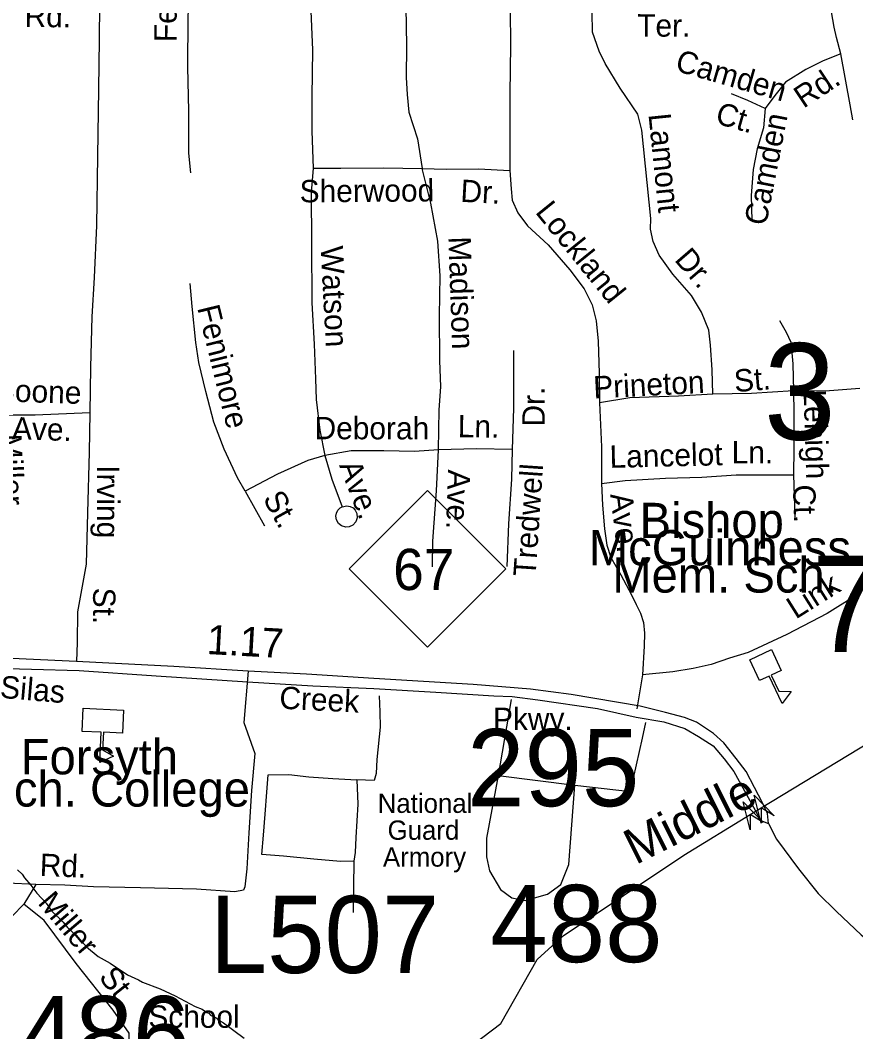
# Model space of a CAD drawing. Extents: x 1547597 to 1699558, y 810033 to 920809.
# Drawn here: x 1623759 to 1627311, y 845229 to 849529 of the extents above; entities that cross this region are included whole.
import ezdxf

# ---------------------------------------------------------------- set-up
doc = ezdxf.new("R2010")
doc.units = 0
for name, color, linetype in [('Exist Cultural Armory Label', 7, 'Continuous'), ('Exist Cultural Educational Facility College or University CELL', 7, 'Continuous'), ('Exist Cultural Educational Facility College or University Label', 7, 'Continuous'), ('Exist Cultural Educational Facility High CELL', 7, 'Continuous'), ('Exist Cultural Educational Facility High Label', 7, 'Continuous'), ('Exist Hydrographic Creek Single Shore', 7, 'Continuous'), ('Exist Hydrographic Misc Water Feature', 7, 'Continuous'), ('Exist Road Non-System Type 51', 7, 'Continuous'), ('Exist Road Non-System Type 51 Label', 7, 'Continuous'), ('Exist Road Primary Interstate Structure Cantilever Sign Number Label', 7, 'Continuous'), ('Exist Road Primary NC Divided Attributed', 7, 'Continuous'), ('Exist Road Primary NC Label', 7, 'Continuous'), ('Exist Road Primary NC Service Mileage Hundredths English Label', 7, 'Continuous'), ('Exist Road Primary NC Shield CELL', 7, 'Continuous'), ('Exist Road Primary NC Shield Number Label', 7, 'Continuous'), ('Exist Road Primary NC UnDivided 4 Lane Attributed', 7, 'Continuous'), ('Exist Road Secondary Structure Standard Bridge Attributed CELL', 7, 'Continuous'), ('Exist Road Secondary Structure Standard Bridge Number Label', 7, 'Continuous'), ('Old_Level_32', 7, 'Continuous')]:
    doc.layers.add(name, color=color, linetype=linetype)

msp = doc.modelspace()

# ---------------------------------------------------------------- linework, layer by layer
at = {"layer": 'Exist Cultural Educational Facility College or University CELL'}
msp.add_lwpolyline([(1624197.9, 846596.8), (1624193.5, 846498.9), (1624112.6, 846502.5), (1624109.3, 846427.5), (1624155.2, 846401.2), (1624097.3, 846374.6), (1624103, 846502.9), (1624022, 846506.5), (1624026.4, 846604.4)], close=True, dxfattribs=at)
at = {"layer": 'Exist Cultural Educational Facility High CELL'}
msp.add_lwpolyline([(1626952.6, 846853.8), (1626994, 846765.1), (1626952.3, 846745.6), (1626984.1, 846677.6), (1627037, 846675.5), (1626998, 846625.1), (1626943.6, 846741.6), (1626901.9, 846722.1), (1626860.5, 846810.8)], close=True, dxfattribs=at)
at = {"layer": 'Exist Hydrographic Creek Single Shore'}
for points in [[(1626579.8, 845980.8), (1626862.2, 846153.4), (1626909, 846181.6), (1627369.8, 846460.4), (1627645.6, 846730.9)], [(1625489.8, 844883.5), (1625567.8, 845085.4), (1625802.8, 845264.5), (1625956.8, 845537.1), (1626066.8, 845636.6), (1626579.8, 845980.8)]]:
    msp.add_lwpolyline(points, dxfattribs=at)
at = {"layer": 'Exist Hydrographic Misc Water Feature'}
msp.add_lwpolyline([(1623747.4, 845917.9), (1623767.1, 845899.6), (1623776.9, 845883.4), (1623804.5, 845853.1), (1623829.9, 845818.7), (1623869.4, 845776.2), (1623892.9, 845741.8), (1623942.2, 845695.2), (1623959.9, 845672.9), (1624007.3, 845628.3), (1624040.7, 845589.8), (1624090.1, 845549.1), (1624141.7, 845520.4), (1624215, 845471.4), (1624262.7, 845450.8), (1624278.6, 845440.6), (1624354.1, 845411.5), (1624417.7, 845382.6), (1624503, 845337.4), (1624532.8, 845325), (1624552.6, 845310.8), (1624560.5, 845308.6), (1624568.4, 845300.5), (1624592.3, 845288.2), (1624600.2, 845280.1), (1624624, 845267.7), (1624711, 845202.5)], dxfattribs=at)
at = {"layer": 'Exist Road Non-System Type 51'}
for p, q in [((1627046.5, 847596.7), (1627051.9, 847418.7)), ((1624715.6, 847527.3), (1624797.3, 847380.2)), ((1626404, 846746.9), (1626380.8, 846602.8)), ((1625285, 846657.5), (1625287.4, 846589.8)), ((1625845.9, 846642.5), (1625834.6, 846575.4)), ((1625834.6, 846575.4), (1625791.2, 846318.2)), ((1626404.1, 846478.2), (1626418.9, 846544.3)), ((1626353.1, 846251.4), (1626404.1, 846478.2)), ((1625791.2, 846318.2), (1626116.5, 846277.4)), ((1626116.5, 846277.4), (1626353.1, 846251.4)), ((1625177.2, 845954.9), (1625174.9, 845736.5)), ((1623825, 845855.3), (1623773.9, 845772))]:
    msp.add_line(p, q, dxfattribs=at)
for points in [[(1624977.3, 850355.2), (1624981.9, 850120.9), (1624992.7, 849850), (1624993, 849600.1), (1625001.8, 849404), (1624999, 849204.1), (1624998.6, 849058.2), (1625004.2, 848900.2)], [(1624484.5, 848880), (1624475.6, 848964.2), (1624476.5, 849144.1), (1624471.2, 849330.1), (1624472.5, 849537.8), (1624478.7, 849687.7), (1624477, 849829.7), (1624473.4, 849999.6), (1624463.9, 850198.2)], [(1627247.9, 849385.9), (1627229, 849456.4), (1627219.9, 849499.8), (1627202.2, 849597.2), (1627212.4, 849676.8), (1627206.4, 849676.9)], [(1624095.6, 849595.5), (1624095.4, 849447.6), (1624092.1, 849235.7), (1624088, 848951.9), (1624083.4, 848656.2), (1624074.1, 848436.4), (1624063.5, 848268.8), (1624058.4, 848055), (1624055.2, 847861.1)], [(1625398.3, 849586), (1625401.8, 849420.1), (1625399.8, 849286.2), (1625404.6, 849214.1), (1625411.5, 849138.1), (1625447.8, 849025.7), (1625467.8, 848899.4)], [(1625841.5, 849573.8), (1625843.3, 849423.9), (1625840.1, 849216.3), (1625841.3, 849032.3), (1625841.1, 848890.5)], [(1626704, 847939.4), (1626701.5, 848043.5), (1626693.3, 848147.6), (1626686.1, 848211.6), (1626655.5, 848288), (1626612.5, 848358.7), (1626533.9, 848449.8), (1626475.3, 848530.6), (1626450.1, 848589), (1626438.9, 848641), (1626439.7, 848687), (1626401.4, 849061.4), (1626384.4, 849129.6), (1626310.2, 849240.6), (1626245.9, 849345.5), (1626220.8, 849397.9), (1626192, 849478.3), (1626191.3, 849564.1)], [(1627247.9, 849385.9), (1627172.1, 849356.3), (1627099.6, 849319.2), (1627012.9, 849266), (1626966.9, 849209.4), (1626926.2, 849154.5)], [(1627299.5, 849106.6), (1627287.1, 849170.4), (1627247.9, 849385.9)], [(1626926.2, 849154.5), (1626852.8, 849188.5), (1626782.8, 849216.4)], [(1626926.2, 849154.5), (1626919.1, 849071.7), (1626891.7, 848982.2), (1626874.5, 848894.5), (1626866.7, 848784.6), (1626869.1, 848678.7)], [(1625004.2, 848900.2), (1624996.7, 848796.5), (1624997.3, 848580.6), (1624999.6, 848328.6), (1625008.9, 848152.7), (1625014.7, 848004.7), (1625017.3, 847916.6), (1625033.2, 847786.4), (1625053.7, 847678.4)], [(1625004.2, 848900.2), (1625122.1, 848900.5), (1625304, 848901.8), (1625467.8, 848899.4)], [(1625467.8, 848899.4), (1625569.6, 848896), (1625707.5, 848897.8), (1625841.1, 848890.5)], [(1625537.6, 847703.2), (1625540.1, 847873), (1625547.7, 847970.7), (1625543.3, 848082.7), (1625542.2, 848272.6), (1625544.8, 848442.4), (1625535, 848590.5), (1625505.5, 848751), (1625467.8, 848899.4)], [(1625841.1, 848890.5), (1625845.9, 848812.3), (1625851.1, 848764.4), (1625874.4, 848710.1), (1625915.5, 848655.4), (1626004.1, 848574.2), (1626096.4, 848468.9), (1626157.2, 848388), (1626190.1, 848319.7), (1626207.1, 848251.3), (1626215.8, 848165.3), (1626219.8, 848027.3), (1626221.8, 847903.4)], [(1624715.6, 847527.3), (1624682.5, 847583.8), (1624626.4, 847706.6), (1624582.3, 847821.2), (1624548.3, 847951.8), (1624518.2, 848074), (1624505.5, 848160.1), (1624489.8, 848312.3), (1624481.2, 848410.4)], [(1626986.5, 848253.1), (1627015.7, 848202.7), (1627035.1, 848160.5), (1627043.6, 848068.4), (1627045.9, 847954.5)], [(1625855.8, 848126.1), (1625856.4, 848040.1), (1625856, 847880.2), (1625851.2, 847704.4)], [(1627045.9, 847954.5), (1626868, 847943.1), (1626704, 847939.4)], [(1627327.9, 847964.2), (1627181.8, 847952.4), (1627045.9, 847954.5)], [(1627045.9, 847954.5), (1627048.6, 847858.4), (1627048.1, 847708.5), (1627046.5, 847596.7)], [(1626704, 847939.4), (1626558, 847931.8), (1626350.1, 847924.8), (1626221.8, 847903.4)], [(1626221.8, 847903.4), (1626230.8, 847715.3), (1626230.5, 847559.4)], [(1624055.2, 847861.1), (1623822.1, 847850.9), (1623611, 847850.9)], [(1624055.2, 847861.1), (1624052.8, 847693.3), (1624044.8, 847435.5), (1624039.6, 847217.7), (1624002.5, 847014.9), (1624001, 846884), (1623998.7, 846803.1)], [(1625537.6, 847703.2), (1625435.6, 847696.6), (1625305.6, 847698.5), (1625165.7, 847698.7), (1625053.7, 847678.4)], [(1625511.9, 847205.8), (1625513.8, 847315.6), (1625528.9, 847529.2), (1625537.6, 847703.2)], [(1625851.2, 847704.4), (1625699.4, 847706.7), (1625537.6, 847703.2)], [(1625851.2, 847704.4), (1625847.3, 847578.6), (1625834.4, 847388.8), (1625827.7, 847207)], [(1625053.7, 847678.4), (1624981.4, 847657.4), (1624852.6, 847599.4), (1624715.6, 847527.3)], [(1625053.7, 847678.4), (1625084, 847577.9), (1625128.3, 847461.3)], [(1626230.5, 847559.4), (1626330.8, 847573.4), (1626502.9, 847582.7), (1626656.7, 847586.4), (1626802.7, 847596.2), (1626942.6, 847596.2), (1627046.5, 847596.7)], [(1626230.5, 847559.4), (1626235.2, 847467.5), (1626243.6, 847367.5), (1626252.6, 847297.2), (1626269.7, 847245.1), (1626312.3, 847171.1), (1626357.4, 847087.2), (1626377.6, 847045.2), (1626396.2, 847009.5), (1626408.6, 846969.1), (1626413.3, 846924), (1626411.7, 846868.1), (1626404, 846746.9)], [(1625128.3, 847461.3), (1625147, 847465.1), (1625162.5, 847462.6), (1625174.4, 847456.2), (1625183.8, 847447.2), (1625190.9, 847432), (1625192.2, 847414.2), (1625186.4, 847396.7), (1625172.9, 847382.6), (1625158, 847375.9), (1625142.9, 847374.4), (1625125, 847379.5), (1625112.8, 847389.6), (1625103.8, 847405.4), (1625101.3, 847421.3), (1625103.9, 847434.2), (1625109.4, 847446.1), (1625118.8, 847456.3), (1625128.3, 847461.3)], [(1627501.7, 847310.1), (1627468.7, 847242.5), (1627407.6, 847167.5), (1627310.4, 847083.1), (1627189.4, 847006.9), (1627018.3, 846917.5), (1626853.3, 846842), (1626774.9, 846817.2), (1626696.5, 846790.4), (1626620.3, 846773.5), (1626533, 846759.7), (1626404, 846746.9)], [(1624728.7, 846763), (1624709.8, 846544.4), (1624756.6, 846412.9), (1624742.2, 846255.3), (1624731.6, 846075.4), (1624723.1, 845921.7), (1624713.9, 845845.8), (1624707.8, 845831.9), (1624671.7, 845824.5), (1624508, 845835), (1624270.4, 845840.6), (1624070.8, 845845.5), (1623949.1, 845853.3), (1623825, 845855.3)], [(1625287.4, 846589.8), (1625289.8, 846524.9), (1625275.6, 846387.1), (1625272.8, 846327.2), (1625264.4, 846297.3), (1625190.4, 846300.4)], [(1625177.2, 845954.9), (1625121.1, 845953.6), (1625007.5, 845963.3), (1624877.8, 845975.4), (1624785.9, 845982.6), (1624793.2, 846064.5), (1624800.6, 846154.4), (1624808.1, 846248.1), (1624813.2, 846322.1), (1624901.1, 846322.7), (1624986.8, 846313.6), (1625088.6, 846305.9), (1625190.4, 846300.4)], [(1625791.2, 846318.2), (1625741, 846052.3), (1625741.1, 845972.8), (1625754.5, 845913.1), (1625800.8, 845833.6), (1625849.6, 845799.3), (1625906.3, 845787.3), (1626000.5, 845815), (1626057.1, 845855.9), (1626091.7, 845940.9), (1626116.5, 846277.4)], [(1625190.4, 846300.4), (1625194.9, 846196.5), (1625186.6, 846054.8), (1625183.7, 845990.8), (1625177.2, 845954.9)], [(1623825, 845855.3), (1623705.3, 845861.1), (1623649.6, 845865.8), (1623591.3, 845856.8)], [(1623400.4, 845134.2), (1623431.9, 845073.5), (1623419.8, 844986.2), (1623448.9, 844918.3), (1623514.3, 844872.2), (1623674.3, 844850.4), (1623907, 844867.4), (1624100.9, 844903.7), (1624197.9, 844928), (1624234.2, 844998.3), (1624224.5, 845100.2), (1624222.1, 845223.9), (1624154.2, 845321), (1623996.7, 845519.9), (1623860.9, 845701.8), (1623773.9, 845772)], [(1623773.9, 845772), (1623725.3, 845720.8), (1623694.5, 845675.2), (1623657.4, 845589.9), (1623625.4, 845462.5), (1623581.3, 845323.1), (1623548.2, 845249.7), (1623519.6, 845212.1), (1623481.2, 845182.9), (1623415, 845161.8)]]:
    msp.add_lwpolyline(points, dxfattribs=at)
at = {"layer": 'Exist Road Primary NC Divided Attributed'}
for points in [[(1626914.7, 846202.4), (1626880.3, 846267.8), (1626845.1, 846335.1), (1626802.3, 846391.7), (1626750.4, 846457.5), (1626706.1, 846497.2), (1626634.9, 846545.5), (1626582.7, 846565.9), (1626501.8, 846587.1), (1626394.3, 846613.6), (1626101.6, 846663.5), (1625928.4, 846685.8), (1625684.1, 846706.3), (1625262, 846730.5), (1624976.8, 846749.4), (1624728.7, 846763), (1624411.7, 846781.9), (1623998.7, 846803.1), (1623600.9, 846822.4), (1623030.5, 846807.2), (1622501, 846804.2)], [(1622503.3, 846760.3), (1622784.7, 846761.1), (1622891.3, 846763), (1623092.5, 846767.9), (1623603.1, 846777), (1624009.3, 846764.9), (1624336.9, 846741.8), (1624724.9, 846716.8), (1625003.3, 846700.2), (1625262, 846688.9), (1625526, 846673), (1625772.6, 846657.8), (1625850.5, 846654.1), (1625959.4, 846640.8), (1626212.8, 846603.8), (1626377.7, 846566.7), (1626495.7, 846547), (1626585, 846519), (1626643.4, 846485), (1626704.6, 846445.2), (1626751.9, 846390.2), (1626793.2, 846335.1), (1626876.2, 846184.7)], [(1626876.2, 846184.7), (1626907.2, 846128), (1626940.5, 846115.1)], [(1626940.5, 846115.1), (1626936.7, 846156.7), (1626914.7, 846202.4)]]:
    msp.add_lwpolyline(points, dxfattribs=at)
at = {"layer": 'Exist Road Primary NC Shield CELL'}
msp.add_lwpolyline([(1625157.6, 847196.9), (1625490.6, 847529.9), (1625823.6, 847196.9), (1625490.6, 846863.9)], close=True, dxfattribs=at)
at = {"layer": 'Exist Road Primary NC UnDivided 4 Lane Attributed'}
msp.add_lwpolyline([(1626940.5, 846115.1), (1626973.8, 846048.5), (1627067.6, 845921.8), (1627151.5, 845817.8), (1627228.7, 845740.7), (1627334.6, 845640.8), (1627493.4, 845512.2), (1627636.4, 845412.4), (1627708.7, 845379.5), (1627794.6, 845350.1), (1627934.1, 845330.2), (1627984, 845323), (1628100.8, 845313.6)], dxfattribs=at)
at = {"layer": 'Exist Road Secondary Structure Standard Bridge Attributed CELL'}
for points in [[(1626908.7, 846116.6), (1626879.6, 846235), (1626964, 846147.1), (1626909, 846181.6)], [(1626862, 846088.4), (1626832.9, 846206.8), (1626917.3, 846118.9), (1626862.2, 846153.4)]]:
    msp.add_lwpolyline(points, close=True, dxfattribs=at)

# ---------------------------------------------------------------- texts
at = {"layer": 'Exist Cultural Armory Label'}
for s, p in [('National', (1625279, 846159.8)), ('Guard', (1625321, 846045.6)), ('Armory', (1625301.3, 845931.4))]:
    msp.add_text(s, height=82.02, dxfattribs=at).set_placement(p)
at = {"layer": 'Exist Cultural Educational Facility College or University Label'}
for s, p in [('Forsyth', (1623761.4, 846323.7)), ('Tech. College', (1623498.5, 846186.7))]:
    msp.add_text(s, height=150, dxfattribs=at).set_placement(p)
at = {"layer": 'Exist Cultural Educational Facility High Label'}
for s, p in [('Bishop', (1626392.3, 847327.9)), ('McGuinness', (1626176.4, 847212.1)), ('Mem. Sch.', (1626276.3, 847096.4))]:
    msp.add_text(s, height=150, dxfattribs=at).set_placement(p)
at = {"layer": 'Exist Road Non-System Type 51 Label'}
for s, rotation, p in [('Fenmore', 89.6693, (1624423.6, 849436.1)), ('Rd.', 359.169, (1623777.3, 849501.4)), ('Ter.', 359.6289, (1626381.9, 849460.2)), ('Camden', 343.9726, (1626539.1, 849315.6)), ('Rd.', 33.6369, (1627089.3, 849152.4)), ('Ct.', 343.9726, (1626709.5, 849092.5)), ('Lamont', 275.8302, (1626429.9, 849129.2)), ('Camden', 78.9132, (1626929.8, 848652.5)), ('Sherwood', 0.4123, (1624947.4, 848755)), ('Dr.', 356.8651, (1625629, 848757.7)), ('Lockland', 308.9573, (1625945.7, 848712.8)), ('Madison', 271.9385, (1625579.4, 848608.6)), ('Watson', 273.0068, (1625036.3, 848567.5)), ('Dr.', 310.8035, (1626537.1, 848509.8)), ('Fenimore', 283.844, (1624511.4, 848307.1)), ('Prineton', 2.9965, (1626197.7, 847920.7)), ('St.', 4.634, (1626797.5, 847948.3)), ('Boone', 358.145, (1623650.8, 847910.1)), ('Dr.', 89.8413, (1625988.7, 847802.2)), ('Lehigh', 271.7355, (1627089.3, 847958.5)), ('Ave.', 358.145, (1623723.2, 847748.4)), ('Deborah', 359.9032, (1625010.5, 847748.2)), ('Ln.', 359.1396, (1625618.9, 847757.1)), ('Miller', 272.0938, (1623669.7, 847769.3)), ('Lancelot', 1.3727, (1626265.7, 847626.3)), ('Ln.', 359.9852, (1626783.8, 847645.5)), ('Irving', 269.9641, (1624085.8, 847638)), ('Ave.', 290.7918, (1625114, 847637.6)), ('Ave.', 268.1499, (1625578, 847620.2)), ('Tredwell', 86.1265, (1625949.9, 847161.7)), ('St.', 299.0297, (1624788.8, 847496.8)), ('Ave.', 277.0549, (1626267.1, 847514.1)), ('Ct.', 271.7355, (1627044.4, 847554.4)), ('Link', 32.1943, (1627056.2, 846981.2)), ('St.', 269.916, (1624069.1, 847117.3)), ('Rd.', 357.6309, (1623840.8, 845892.4)), ('Miller', 310.243, (1623830.5, 845775.5)), ('St.', 308.5065, (1624089.7, 845460.1))]:
    msp.add_text(s, height=95, rotation=rotation, dxfattribs=at).set_placement(p)
msp.add_text('School', height=95, dxfattribs=at).set_placement((1624304, 845246.3))
at = {"layer": 'Exist Road Primary Interstate Structure Cantilever Sign Number Label'}
msp.add_text('L507', height=328.08, dxfattribs=at).set_placement((1624564.9, 845479.2))
at = {"layer": 'Exist Road Primary NC Label'}
for s, rotation, p in [('Silas', 355.2051, (1623671, 846649.3)), ('Creek', 357.09, (1624859.2, 846603.1)), ('Pkwy.', 0.0647, (1625769.2, 846511.9))]:
    msp.add_text(s, height=95, rotation=rotation, dxfattribs=at).set_placement(p)
at = {"layer": 'Exist Road Primary NC Service Mileage Hundredths English Label'}
msp.add_text('1.17', height=125, rotation=356.8589, dxfattribs=at).set_placement((1624550.3, 846835.4))
at = {"layer": 'Exist Road Primary NC Shield Number Label'}
msp.add_text('67', height=175, dxfattribs=at).set_placement((1625344.7, 847107.2))
at = {"layer": 'Exist Road Secondary Structure Standard Bridge Number Label'}
for s, height, p in [('3', 410.1, (1626920.8, 847746.2)), ('7', 410.1, (1627124.4, 846843.1)), ('295', 328.08, (1625659.1, 846188.3)), ('488', 328.08, (1625757.5, 845525.5)), ('486', 328.08, (1623750, 845053.1))]:
    msp.add_text(s, height=height, dxfattribs=at).set_placement(p)
at = {"layer": 'Old_Level_32'}
msp.add_text('Middle', height=150, rotation=26.6517, dxfattribs=at).set_placement((1626375.5, 845937.4))

doc.saveas('drawing.dxf')
